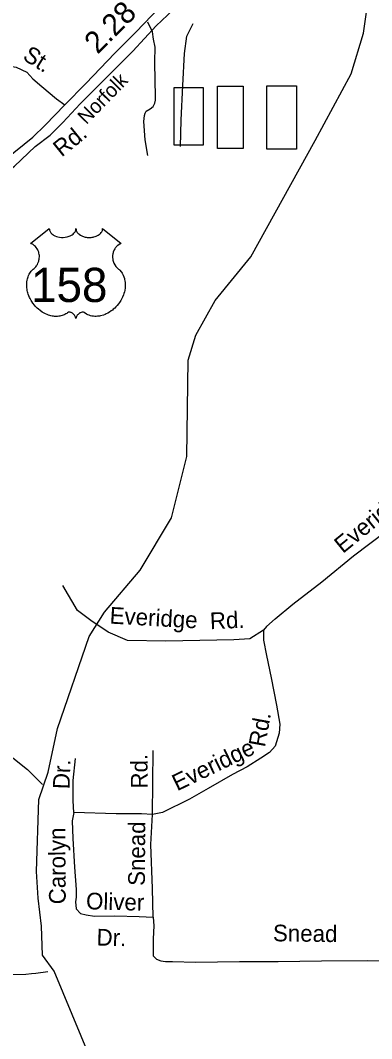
# Model space of a CAD drawing. Extents: x 1547597 to 1699558, y 810033 to 920809.
# Drawn here: x 1610107 to 1612109, y 836281 to 842085 of the extents above; entities that cross this region are included whole.
import ezdxf

# ---------------------------------------------------------------- set-up
doc = ezdxf.new("R2010")
doc.units = 0
for name, color, linetype in [('Exist Cultural Warehouse Building Footprint', 7, 'Continuous'), ('Exist Hydrographic Creek Single Shore', 7, 'Continuous'), ('Exist Hydrographic Misc Water Feature', 7, 'Continuous'), ('Exist Railroad Mainline', 7, 'Continuous'), ('Exist Railroad Mainline Label', 7, 'Continuous'), ('Exist Railroad Siding', 7, 'Continuous'), ('Exist Road Non-System Type 51', 7, 'Continuous'), ('Exist Road Non-System Type 51 Label', 7, 'Continuous'), ('Exist Road Primary US Label', 7, 'Continuous'), ('Exist Road Primary US Mileage Hundredths English Label', 7, 'Continuous'), ('Exist Road Primary US Shield CELL', 7, 'Continuous'), ('Exist Road Primary US Shield Number Label', 7, 'Continuous'), ('Exist Road Primary US UnDivided 4 Lane Attributed', 7, 'Continuous')]:
    doc.layers.add(name, color=color, linetype=linetype)

msp = doc.modelspace()

# ---------------------------------------------------------------- linework, layer by layer
at = {"layer": 'Exist Cultural Warehouse Building Footprint'}
for points in [[(1610983.4, 841703), (1611148, 841703), (1611148, 841373.7), (1610983.4, 841373.7)], [(1611230.2, 841708.8), (1611377.5, 841708.8), (1611377.5, 841354.6), (1611230.2, 841354.6)], [(1611511.5, 841710.7), (1611679.8, 841710.7), (1611679.8, 841350.7), (1611511.5, 841350.7)]]:
    msp.add_lwpolyline(points, close=True, dxfattribs=at)
at = {"layer": 'Exist Hydrographic Creek Single Shore'}
for points in [[(1610264.7, 837799.8), (1610317.7, 838048.2), (1610499.7, 838573.1), (1610585.7, 838712.5), (1610788.7, 838951.2), (1610967.7, 839249.6), (1611055.7, 839599.1), (1611062.7, 840147.1), (1611106.7, 840290.7), (1611217.7, 840488.7), (1611420.7, 840737.4), (1611787.7, 841399.5), (1611992.7, 841779.5), (1612062.7, 842011.2), (1612108.7, 842335.1)], [(1612037.7, 833798.4), (1611864.4, 833894.2), (1611714.9, 833926.3), (1611590.2, 833987.6), (1611416.7, 834149.1), (1611277.8, 834676.8), (1611195.8, 834852.5), (1611004.7, 835139), (1610923.7, 835314.6), (1610769.7, 835602.4), (1610556, 836048.4), (1610299.5, 836665.4), (1610232.4, 836757.1), (1610226.3, 836922), (1610208, 837080.9), (1610198.7, 837233.2), (1610212.7, 837643.3), (1610264.7, 837799.8)]]:
    msp.add_lwpolyline(points, dxfattribs=at)
at = {"layer": 'Exist Hydrographic Misc Water Feature'}
for points in [[(1608695.3, 839142.4), (1609280.6, 838699.2), (1609311.2, 838602.4), (1609413, 838531.1), (1609580.9, 838383.4), (1609667.5, 838252.4), (1609689.5, 838207.1), (1609723.3, 838172.6), (1609902.6, 838027.2), (1610034.6, 837904.3), (1610148, 837815.8), (1610232.3, 837729.6)], [(1610002.7, 836645.8), (1610138.7, 836647.9), (1610170.7, 836651.5), (1610194.7, 836653.2), (1610263.1, 836662.6)]]:
    msp.add_lwpolyline(points, dxfattribs=at)
at = {"layer": 'Exist Railroad Mainline'}
msp.add_lwpolyline([(1608852.9, 840463.4), (1608919.6, 840516.7), (1608982.1, 840567.9), (1609077, 840638.6), (1609181.6, 840707.3), (1609369, 840820.8), (1609578.4, 840952), (1609775.8, 841075.5), (1609941.5, 841157.8), (1610072.5, 841254.1), (1610191.1, 841366), (1610275.7, 841430.9), (1610348.6, 841501.9), (1610447.8, 841608.7), (1610595.7, 841756.6), (1610747.4, 841908.6), (1610881, 842053), (1610978.1, 842145.7)], dxfattribs=at)
at = {"layer": 'Exist Railroad Siding'}
msp.add_lwpolyline([(1611018.6, 841366.3), (1611022.6, 841516.1), (1611033.3, 841714), (1611041.5, 841895.7), (1611054.8, 841995.5), (1611091.6, 842067)], dxfattribs=at)
at = {"layer": 'Exist Road Non-System Type 51'}
msp.add_line((1610860.1, 837558.9), (1610863.4, 837923.8), dxfattribs=at)
for points in [[(1610832.8, 841314.8), (1610818, 841402.9), (1610811.3, 841508.9), (1610813.8, 841542.9), (1610817.7, 841556.6), (1610824.7, 841566.7), (1610846.2, 841580.4), (1610864.5, 841594.1), (1610872.7, 841611.9), (1610876.8, 841629.4), (1610877.3, 841653.8), (1610874.3, 841740), (1610873.8, 841847.8), (1610874.8, 841931.8), (1610865.5, 841977.9), (1610859.9, 842020), (1610832.5, 842074.3)], [(1609607.5, 841630.7), (1609706.7, 841696), (1609799.7, 841762.2), (1609848.4, 841793.2), (1609894.5, 841808.5), (1609985, 841833.8), (1610083.4, 841818), (1610144, 841789.8), (1610178.5, 841751.3), (1610229.3, 841706.9), (1610311.8, 841637), (1610359.5, 841603.7)], [(1611509, 838629.4), (1611559.2, 838672.9), (1611659.6, 838756.6), (1611824.1, 838885.3), (1612005.8, 839032.9), (1612191.5, 839173), (1612315.2, 839266.7), (1612375.5, 839310.2), (1612462.4, 839363.8)], [(1611492.3, 838609.3), (1611415.3, 838559.6), (1611323.3, 838553.2), (1610936.3, 838546.9), (1610717.4, 838550.1), (1610606.3, 838597.7), (1610508, 838664.4), (1610431.9, 838721.5), (1610349.4, 838864.4)], [(1611509, 838629.4), (1611492.3, 838609.3), (1611492.3, 838552.4), (1611509, 838465.4), (1611535.8, 838338.2), (1611565.9, 838180.8), (1611586, 838073.7), (1611581.1, 838022.9), (1611558.1, 837947.2), (1611525.8, 837911.6), (1611477.3, 837880.4), (1611398.6, 837830), (1611315, 837786.5), (1611177.9, 837706.2), (1611070.8, 837645.9), (1610916.9, 837569), (1610860.1, 837558.9)], [(1610411.8, 837569), (1610408.5, 837635.9), (1610408.5, 837753.1), (1610421.8, 837876.9)], [(1610411.8, 837569), (1610401.8, 837522.1), (1610405.1, 837421.7), (1610415.1, 837257.7), (1610425.2, 837130.5), (1610425.2, 837086.9), (1610421.8, 837060.2), (1610425.2, 837020), (1610448.6, 836993.2), (1610482.1, 836986.5), (1610528.9, 836979.8), (1610645.7, 836980.9), (1610783.5, 836977.1), (1610863.4, 836973.1)], [(1610860.1, 837558.9), (1610796.5, 837562.3), (1610652.7, 837562.3), (1610411.8, 837569)], [(1610863.4, 836973.1), (1610860.1, 837137.2), (1610850, 837388.2), (1610860.1, 837558.9)], [(1610863.4, 836973.1), (1610866.8, 836924.3), (1610863.4, 836850.6), (1610863.4, 836800.4), (1610863.4, 836753.6), (1610883.5, 836733.5), (1610906.9, 836723.4), (1610933.7, 836720.1), (1610973.8, 836720.1), (1611104.3, 836716.7), (1611355.2, 836720.1), (1611575.9, 836720.1), (1611822.5, 836723.4), (1612083.4, 836726.8), (1612317.6, 836723.4), (1612514.9, 836713.4), (1612601.9, 836696.7)]]:
    msp.add_lwpolyline(points, dxfattribs=at)
at = {"layer": 'Exist Road Primary US Shield CELL'}
msp.add_lwpolyline([(1610271.6, 840898.1), (1610271.9, 840893.7), (1610273, 840888.5), (1610273.8, 840885.8), (1610276.2, 840880.7), (1610280.3, 840874.6), (1610285.9, 840868.6), (1610292.2, 840863.4), (1610296.5, 840860.6), (1610303.7, 840856.8), (1610312, 840853.3), (1610321.1, 840850.7), (1610330.5, 840848.8), (1610340.7, 840847.6), (1610350.8, 840847.5), (1610361.7, 840848.3), (1610373.8, 840850.6), (1610379.4, 840852), (1610385.6, 840854.2), (1610391.4, 840856.6), (1610397.7, 840860), (1610402.8, 840863.2), (1610406.8, 840866.1), (1610412.4, 840871.5), (1610416.9, 840877.1), (1610418.8, 840880.2), (1610420.4, 840883.3), (1610422.6, 840889.7), (1610423.3, 840892.5), (1610423.7, 840898.4), (1610424.1, 840893.4), (1610424.6, 840890.4), (1610425.4, 840887.3), (1610426.7, 840884.1), (1610428.9, 840879.6), (1610431.4, 840875.8), (1610436.2, 840870.3), (1610439.1, 840867.5), (1610441.8, 840865.3), (1610449, 840860.3), (1610457.5, 840856.1), (1610461.6, 840854.2), (1610465.9, 840852.7), (1610471.3, 840851.1), (1610476.9, 840849.8), (1610482.4, 840848.8), (1610488, 840848), (1610493.8, 840847.6), (1610498.5, 840847.5), (1610504.3, 840847.5), (1610509.6, 840847.8), (1610515.1, 840848.5), (1610521.1, 840849.5), (1610526, 840850.5), (1610532.4, 840852.2), (1610538.1, 840854.3), (1610543.2, 840856.5), (1610549.8, 840860), (1610555.1, 840863.3), (1610559, 840866.4), (1610563.7, 840870.7), (1610568.1, 840875.8), (1610570.7, 840879.5), (1610572.5, 840883.3), (1610574.2, 840887.3), (1610575.2, 840891.6), (1610575.7, 840895.3), (1610575.8, 840898.5), (1610682.1, 840813.8), (1610679.6, 840812.9), (1610673.8, 840810), (1610669.2, 840807.3), (1610661.9, 840802.2), (1610658.8, 840799.4), (1610655.6, 840796.4), (1610652.7, 840793.3), (1610650.2, 840790.3), (1610647.1, 840786), (1610644.4, 840781.8), (1610641.7, 840777.1), (1610639.7, 840773), (1610636.4, 840764.4), (1610634.9, 840759), (1610633.9, 840754.5), (1610632.6, 840745), (1610632.3, 840740.4), (1610632.3, 840736), (1610632.5, 840731.3), (1610633, 840726.8), (1610633.8, 840722), (1610634.5, 840717.9), (1610635.9, 840712.8), (1610637.7, 840706.9), (1610640.1, 840701.2), (1610644.9, 840692), (1610651.2, 840682.6), (1610655.6, 840677.3), (1610660, 840672.8), (1610666.6, 840667.2), (1610670.1, 840664.1), (1610674.2, 840660), (1610680.9, 840652.3), (1610683.6, 840648.6), (1610686.3, 840644.6), (1610688.8, 840640.3), (1610691.3, 840635.8), (1610693.3, 840631.9), (1610697.1, 840622.8), (1610699.8, 840613.9), (1610701, 840609.3), (1610703, 840598.8), (1610703.8, 840593.7), (1610704.6, 840583.5), (1610704.6, 840571.2), (1610703.7, 840559.5), (1610701.5, 840545.9), (1610699.7, 840537.7), (1610696.9, 840528.3), (1610694.2, 840520), (1610689.3, 840507.9), (1610685, 840499.1), (1610679.4, 840488.8), (1610675.6, 840482.6), (1610671.1, 840475.9), (1610665.6, 840468.3), (1610659, 840460.1), (1610651.2, 840451.5), (1610644.8, 840445.2), (1610636.6, 840437.8), (1610631.5, 840433.6), (1610624.4, 840428.2), (1610614.6, 840421.7), (1610604.9, 840416.1), (1610596.7, 840411.9), (1610589.4, 840408.7), (1610580, 840405.2), (1610564.3, 840400.8), (1610558.6, 840399.6), (1610551.8, 840398.6), (1610545.5, 840398), (1610539.3, 840397.6), (1610531, 840397.6), (1610522.8, 840398.3), (1610515, 840399.4), (1610506.9, 840401.1), (1610498.5, 840403.6), (1610490.8, 840406.6), (1610483, 840410.4), (1610469.8, 840418.7), (1610466.1, 840420.7), (1610463.9, 840421.3), (1610458.8, 840421.6), (1610454.1, 840420.5), (1610449.2, 840418.6), (1610446.2, 840417), (1610442.3, 840414.5), (1610439.3, 840412.1), (1610435.6, 840408.6), (1610433.1, 840405.7), (1610431.2, 840403.5), (1610427.5, 840397.6), (1610426.2, 840394.9), (1610424.8, 840391.3), (1610423.6, 840386), (1610421.9, 840392.7), (1610420, 840397.1), (1610417.7, 840400.8), (1610415.4, 840404.2), (1610411.7, 840408.4), (1610408.3, 840411.6), (1610404.3, 840414.9), (1610400.1, 840417.5), (1610396.6, 840419.2), (1610393.5, 840420.4), (1610389.7, 840421.4), (1610386.5, 840421.6), (1610384, 840421.6), (1610380.4, 840420.7), (1610375.6, 840417.3), (1610371.1, 840414.1), (1610366.1, 840411.1), (1610360.2, 840407.9), (1610355.9, 840405.9), (1610350.7, 840403.9), (1610344.7, 840401.9), (1610338.2, 840400.2), (1610331.4, 840398.9), (1610325.5, 840397.9), (1610319.2, 840397.4), (1610313.5, 840397.2), (1610307.5, 840397.3), (1610301.9, 840397.7), (1610295.5, 840398.3), (1610287.4, 840399.4), (1610280.8, 840401), (1610273.8, 840402.8), (1610266.5, 840405.1), (1610258.8, 840408.1), (1610249.2, 840412.3), (1610242.4, 840415.7), (1610231.8, 840421.8), (1610219.4, 840430.4), (1610210, 840438), (1610203.2, 840444.2), (1610193, 840454.5), (1610187.1, 840461.2), (1610177.8, 840473.3), (1610171.8, 840482), (1610168, 840488.4), (1610162.3, 840498.7), (1610159.2, 840505.2), (1610155.2, 840514.6), (1610152, 840523.2), (1610149.4, 840531.4), (1610148, 840536.6), (1610146, 840545.7), (1610144.8, 840552.2), (1610143.6, 840561), (1610142.9, 840570.4), (1610142.8, 840579), (1610143, 840586.2), (1610143.8, 840594.5), (1610145.2, 840603.4), (1610146.9, 840611), (1610148.5, 840616.4), (1610150.7, 840623.1), (1610153.7, 840630.4), (1610157.2, 840637.5), (1610160.6, 840643.3), (1610164.8, 840649.6), (1610168.9, 840654.9), (1610174.3, 840660.8), (1610180, 840666.2), (1610185.2, 840670.4), (1610191.3, 840676.5), (1610194.5, 840680.1), (1610198.4, 840685.2), (1610201.5, 840689.9), (1610203.9, 840694.1), (1610207.1, 840700.3), (1610209.1, 840705), (1610211.5, 840712.1), (1610212.8, 840717.1), (1610214, 840723.6), (1610214.8, 840729.7), (1610215.1, 840737.3), (1610215, 840743.6), (1610214.1, 840750.9), (1610212.8, 840758), (1610211.1, 840764.1), (1610208.5, 840771.2), (1610206, 840776.3), (1610202, 840783.3), (1610197.4, 840789.7), (1610192.8, 840795), (1610188.1, 840799.7), (1610183.5, 840803.2), (1610179.2, 840806.3), (1610173.8, 840809.6), (1610168.6, 840812.2), (1610165.4, 840813.5)], close=True, dxfattribs=at)
at = {"layer": 'Exist Road Primary US UnDivided 4 Lane Attributed'}
msp.add_lwpolyline([(1610019.9, 841292.5), (1610178.7, 841419.2), (1610247.6, 841487.3), (1610359.5, 841603.7), (1610480.6, 841725.2), (1610645.5, 841897.6), (1610765.7, 842018.3), (1611039.6, 842305.3)], dxfattribs=at)

# ---------------------------------------------------------------- texts
at = {"layer": 'Exist Railroad Mainline Label'}
msp.add_text('Norfolk', height=82.02, rotation=45.61972, dxfattribs=at).set_placement((1610482.8, 841487.3))
at = {"layer": 'Exist Road Non-System Type 51 Label'}
for s, rotation, p in [('St.', 328.08491, (1610114.3, 841864.8)), ('Everidge', 39.08922, (1611944.6, 839042.8)), ('Everidge', 356.82024, (1610613.9, 838646.7)), ('Rd.', 2.59246, (1611189, 838614.1)), ('Rd.', 79.59732, (1611500.2, 837938.8)), ('Everidge', 25.79479, (1611000.6, 837690.1)), ('Dr.', 87.97498, (1610386.9, 837701.5)), ('Rd.', 90.30919, (1610832.3, 837706.6)), ('Snead', 89.60165, (1610816.2, 837151.4)), ('Carolyn', 90.3125, (1610365.4, 837046.8)), ('Oliver', 358.42208, (1610480.1, 837018.6)), ('Snead', 359.26617, (1611545.9, 836835.8)), ('Dr.', 358.42208, (1610540, 836812.2))]:
    msp.add_text(s, height=95, rotation=rotation, dxfattribs=at).set_placement(p)
at = {"layer": 'Exist Road Primary US Label'}
msp.add_text('Rd.', height=95, rotation=38.96958, dxfattribs=at).set_placement((1610342, 841302.5))
at = {"layer": 'Exist Road Primary US Mileage Hundredths English Label'}
msp.add_text('2.28', height=125, rotation=45.08995, dxfattribs=at).set_placement((1610547.2, 841887.6))
at = {"layer": 'Exist Road Primary US Shield Number Label'}
msp.add_text('158', height=195, dxfattribs=at).set_placement((1610167.8, 840479.4))

doc.saveas('drawing.dxf')
